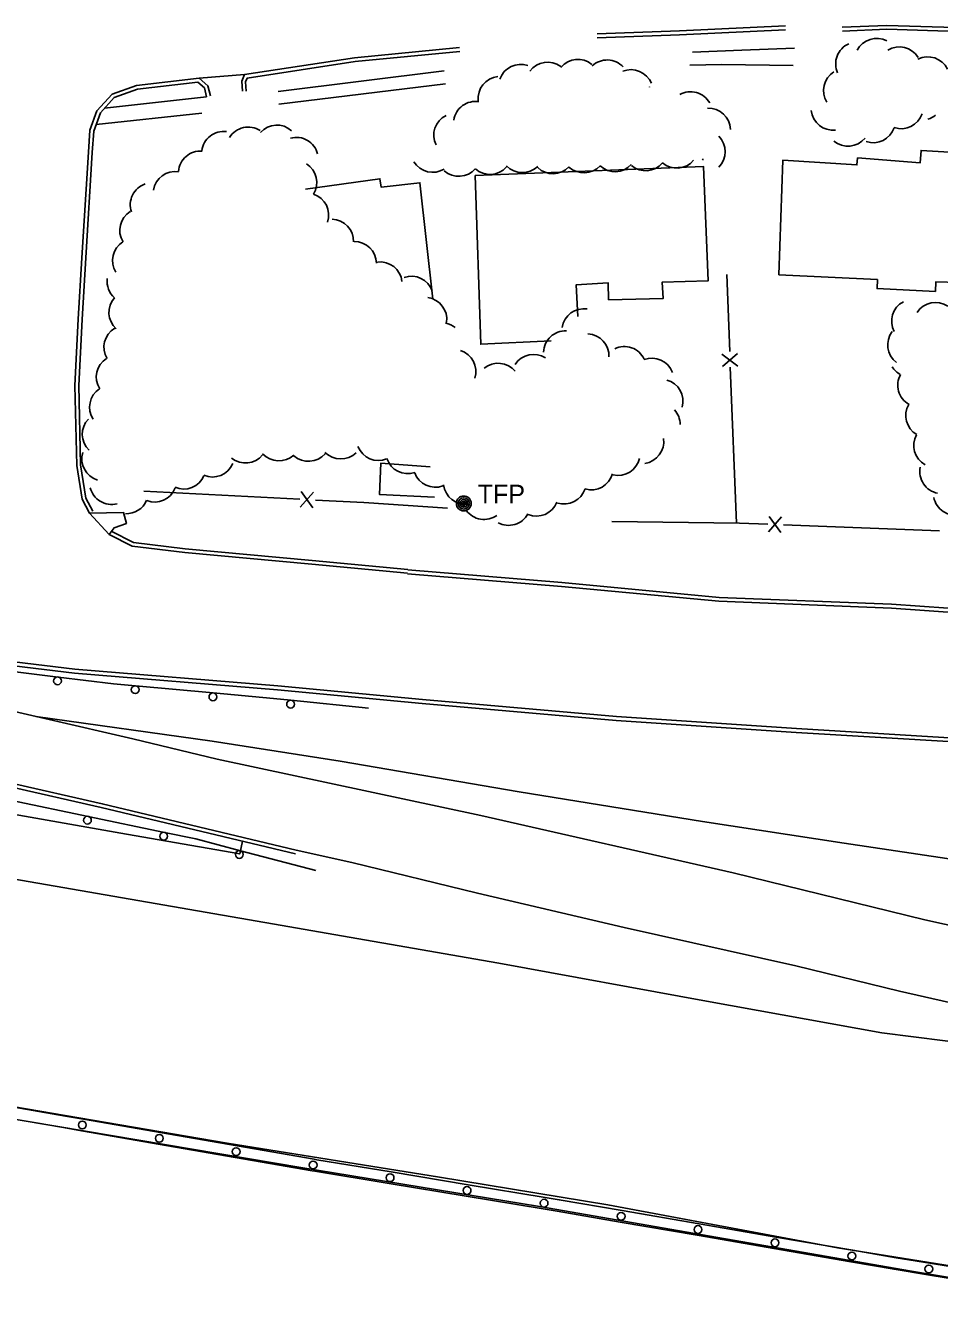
# Model space of a CAD drawing. Extents: x 2402803 to 2427059, y 6985292 to 6997652.
# Drawn here: x 2404810.5 to 2405044.7, y 6991735.2 to 6992060.2 of the extents above; entities that cross this region are included whole.
import ezdxf

# ---------------------------------------------------------------- set-up
doc = ezdxf.new("R2010")
doc.units = 0
for name, color, linetype in [('p_drainage riprap', 7, 'Continuous'), ('p_dtm sidewalk', 7, 'Continuous'), ('p_road - paved curb', 7, 'Continuous'), ('p_road conc barrier', 7, 'Continuous'), ('p_road guard rails', 7, 'Continuous'), ('p_structure building', 7, 'Continuous'), ('p_structure fence', 7, 'Continuous'), ('p_utility manhole', 7, 'Continuous'), ('p_veg woods', 7, 'Continuous')]:
    doc.layers.add(name, color=color, linetype=linetype)

msp = doc.modelspace()

# ---------------------------------------------------------------- linework, layer by layer
at = {"layer": 'p_drainage riprap'}
for points in [[(2404866.09, 6991851.27), (2404865.4, 6991848.02), (2404836.42, 6991853.06), (2404780.61, 6991862.88), (2404730.59, 6991871.97), (2404693.96, 6991877.84), (2404637.81, 6991886.99), (2404590.42, 6991894.93), (2404538.87, 6991904.41), (2404498.72, 6991910.83), (2404454.59, 6991916.14), (2404408.1, 6991919.38), (2404361.9, 6991921.02), (2404313.46, 6991921.8), (2404312.82, 6991914.75)], [(2405065.94, 6991843.72), (2405057.99, 6991845.15), (2405020.24, 6991850.83), (2404983.99, 6991856.36), (2404937, 6991863.91), (2404891.08, 6991871.8), (2404858.32, 6991876.92), (2404813.13, 6991883.23)]]:
    msp.add_lwpolyline(points, dxfattribs=at)
at = {"layer": 'p_dtm sidewalk'}
for points in [[(2405007.49, 6992054.4), (2404994.04, 6992053.87), (2404981.37, 6992053.4)], [(2405007.18, 6992049.96), (2404988.94, 6992050.18), (2404980.75, 6992050.05)], [(2404875.22, 6992043.32), (2404917.8, 6992048.61)], [(2404918.09, 6992045.25), (2404875.38, 6992040.04)], [(2404830.77, 6992039), (2404856.9, 6992041.94)], [(2404828.61, 6992034.86), (2404855.64, 6992037.72)], [(2404826.87, 6991935.33), (2404835.65, 6991935.47), (2404836.36, 6991932.63), (2404833.18, 6991931.58), (2404831.97, 6991929.84)]]:
    msp.add_lwpolyline(points, dxfattribs=at)
at = {"layer": 'p_road - paved curb'}
for points in [[(2405005.2, 6992060.11), (2404978.06, 6992058.81), (2404956.95, 6992058.03)], [(2405005.25, 6992059.11), (2404978.1, 6992057.81), (2404956.99, 6992057.03)], [(2405081.73, 6992052.8), (2405081.45, 6992055.94), (2405079.28, 6992058.26), (2405057.39, 6992059.44), (2405031.21, 6992060.22), (2405019.74, 6992059.73)], [(2405080.73, 6992052.71), (2405080.48, 6992055.51), (2405078.82, 6992057.28), (2405057.35, 6992058.44), (2405031.22, 6992059.22), (2405019.78, 6992058.73)], [(2404921.69, 6992054.57), (2404894.83, 6992051.93), (2404866.6, 6992047.64), (2404865.9, 6992045.93), (2404866.08, 6992043.34)], [(2404921.79, 6992053.57), (2404894.95, 6992050.94), (2404867.31, 6992046.74), (2404866.91, 6992045.77), (2404867.08, 6992043.41)], [(2404857.87, 6992042.19), (2404857.22, 6992044.76), (2404855, 6992046.7), (2404838.93, 6992044.84), (2404832.68, 6992042.64), (2404828.82, 6992038.31), (2404827, 6992033.37), (2404826.62, 6992027.71), (2404824.97, 6992000.72), (2404824.02, 6991984.98), (2404823.17, 6991967.98), (2404823.63, 6991947.55), (2404825.03, 6991938.85), (2404826.87, 6991935.33)], [(2404855, 6992046.7), (2404866.6, 6992047.64)], [(2404856.9, 6992041.94), (2404856.33, 6992044.21), (2404854.68, 6992045.66), (2404839.16, 6992043.86), (2404833.26, 6992041.78), (2404829.69, 6992037.79), (2404827.99, 6992033.16), (2404827.62, 6992027.65), (2404825.97, 6992000.66), (2404825.02, 6991984.92), (2404824.17, 6991967.97), (2404824.63, 6991947.64), (2404825.99, 6991939.17), (2404827.76, 6991935.79)], [(2405201.05, 6991795.69), (2405138.11, 6991809.54), (2405088.56, 6991820.67), (2405040.9, 6991831.17), (2404991.79, 6991843.2), (2404927.16, 6991857.85), (2404859.61, 6991872.27), (2404838, 6991877.47), (2404795.02, 6991887.42), (2404743.85, 6991898.7), (2404690.09, 6991911.8), (2404649.22, 6991922.97), (2404630.86, 6991928.28), (2404569.34, 6991945.43), (2404532.84, 6991955.03), (2404480.16, 6991968.08), (2404479.18, 6991964.76)], [(2404826.87, 6991935.33), (2404831.97, 6991929.84)], [(2404879.65, 6991848.03), (2404829.92, 6991859.91), (2404781.85, 6991870.85), (2404736.31, 6991881.04), (2404683.03, 6991893.05), (2404629.42, 6991905.36), (2404572.22, 6991918.76), (2404522.11, 6991929.95)], [(2404879.88, 6991849), (2404830.15, 6991860.88), (2404782.07, 6991871.83), (2404736.53, 6991882.02), (2404683.25, 6991894.03), (2404629.65, 6991906.33), (2404572.44, 6991919.73), (2404522.32, 6991930.93)], [(2404831.97, 6991929.84), (2404837.86, 6991926.83), (2404851.34, 6991925.21), (2404883.86, 6991922.21), (2404908.36, 6991919.9)], [(2404832.43, 6991930.73), (2404838.16, 6991927.8), (2404851.45, 6991926.2), (2404883.95, 6991923.21), (2404908.45, 6991920.9)], [(2404111.15, 6991924.58), (2404111.49, 6991924.58), (2404155.56, 6991923.97), (2404203.16, 6991922.01), (2404266.93, 6991918.97), (2404315.24, 6991914.53), (2404375.01, 6991908.45), (2404428.43, 6991902.01), (2404483.92, 6991894.3), (2404530.27, 6991886.78), (2404598.62, 6991875.82), (2404647.24, 6991867.17), (2404703.55, 6991858.31), (2404761.14, 6991848.66), (2404807.22, 6991841.66), (2404871.78, 6991830.46), (2404931.78, 6991820.05), (2404984.99, 6991810.32), (2405029.94, 6991802.23), (2405054.22, 6991799.16)], [(2404908.35, 6991919.8), (2404947.86, 6991916.55), (2404988.15, 6991912.73), (2405032.34, 6991911), (2405068.61, 6991908.41), (2405113.98, 6991906.29), (2405160.45, 6991903.76), (2405173.83, 6991903.29), (2405175.66, 6991904.6)], [(2404908.43, 6991920.8), (2404947.95, 6991917.55), (2404988.22, 6991913.73), (2405032.4, 6991912), (2405068.67, 6991909.41), (2405114.03, 6991907.29), (2405160.49, 6991904.76), (2405173.52, 6991904.3), (2405175.08, 6991905.41)], [(2405196, 6991868.92), (2405147, 6991871.54), (2405101.57, 6991874.03), (2405049.92, 6991876.62), (2405007.95, 6991879.12), (2404961.85, 6991882.22), (2404912.14, 6991886.59), (2404875.09, 6991890.07), (2404823.07, 6991894.34), (2404796.83, 6991897.52)], [(2405196.05, 6991869.92), (2405147.05, 6991872.54), (2405101.62, 6991875.03), (2405049.97, 6991877.62), (2405008.01, 6991880.12), (2404961.93, 6991883.22), (2404912.23, 6991887.59), (2404875.18, 6991891.07), (2404823.17, 6991895.34), (2404796.95, 6991898.51)], [(2405195.88, 6991717.84), (2405141.04, 6991727.32), (2405069.28, 6991739.06), (2405018.58, 6991747.16), (2404959.69, 6991758.13), (2404916.59, 6991765.22), (2404862.2, 6991773.93), (2404803.58, 6991783.95), (2404720.54, 6991798.02), (2404666.11, 6991807.15), (2404596.26, 6991819.32), (2404539.09, 6991828.11), (2404466.83, 6991839.75), (2404408.25, 6991847.64), (2404334.56, 6991855.62), (2404286.38, 6991860.17), (2404213.84, 6991865.31), (2404156.16, 6991868.99), (2404111.77, 6991872.05)], [(2404111.83, 6991865.24), (2404121.33, 6991865.33), (2404181.69, 6991863.44), (2404227.03, 6991861.31), (2404278.1, 6991857.84), (2404348.21, 6991851.18), (2404410.17, 6991844.75), (2404475.03, 6991835.3), (2404539.57, 6991825.51), (2404611.5, 6991813.68), (2404661.76, 6991804.88), (2404733.76, 6991792.8), (2404804.65, 6991780.6), (2404881.03, 6991767.75), (2404942.17, 6991757.73), (2405037.52, 6991741.18), (2405115.41, 6991728.23), (2405179.1, 6991717.02), (2405196.53, 6991714.46)], [(2405061.96, 6991806.68), (2405034.42, 6991812.91), (2405007.83, 6991819.38), (2404963.89, 6991829.2), (2404926.32, 6991837.95), (2404894.12, 6991845.83), (2404879.88, 6991849)]]:
    msp.add_lwpolyline(points, dxfattribs=at)
at = {"layer": 'p_road conc barrier'}
for p, q in [((2404825.33, 6991780.11), (2404845.03, 6991776.69)), ((2404824.82, 6991777.15), (2404844.52, 6991773.73)), ((2404845.03, 6991776.69), (2404864.74, 6991773.27)), ((2404844.52, 6991773.73), (2404864.23, 6991770.31)), ((2404864.74, 6991773.27), (2404884.44, 6991769.84)), ((2404864.23, 6991770.31), (2404883.93, 6991766.89)), ((2404904.15, 6991766.59), (2404923.89, 6991763.33)), ((2404903.66, 6991763.63), (2404923.4, 6991760.37)), ((2404923.89, 6991763.33), (2404943.62, 6991760.08)), ((2404923.4, 6991760.37), (2404943.13, 6991757.12)), ((2404963.35, 6991756.71), (2404983.06, 6991753.32)), ((2404962.84, 6991753.76), (2404982.55, 6991750.37)), ((2404982.55, 6991750.37), (2405002.26, 6991746.98)), ((2404983.06, 6991753.32), (2405002.77, 6991749.93)), ((2405002.26, 6991746.98), (2405021.97, 6991743.59)), ((2405002.77, 6991749.93), (2405022.48, 6991746.54)), ((2405042.18, 6991743.22), (2405061.91, 6991739.98)), ((2405041.69, 6991740.26), (2405061.43, 6991737.02))]:
    msp.add_line(p, q, dxfattribs=at)
for points in [[(2404805.61, 6991783.49), (2404820.77, 6991780.9), (2404825.33, 6991780.11)], [(2404805.1, 6991780.53), (2404820.26, 6991777.94), (2404824.82, 6991777.15)], [(2404884.44, 6991769.84), (2404885.16, 6991769.72), (2404904.15, 6991766.59)], [(2404883.93, 6991766.89), (2404884.66, 6991766.76), (2404903.66, 6991763.63)], [(2404943.62, 6991760.08), (2404947.26, 6991759.48), (2404963.35, 6991756.71)], [(2404943.13, 6991757.12), (2404946.76, 6991756.52), (2404962.84, 6991753.76)], [(2405022.48, 6991746.54), (2405033.54, 6991744.64), (2405042.18, 6991743.22)], [(2405021.97, 6991743.59), (2405033.04, 6991741.68), (2405041.69, 6991740.26)]]:
    msp.add_lwpolyline(points, dxfattribs=at)
for centre in [(2404825.07, 6991778.63), (2404844.78, 6991775.21), (2404864.48, 6991771.79), (2404884.19, 6991768.37), (2404903.91, 6991765.11), (2404923.64, 6991761.85), (2404943.37, 6991758.6), (2404963.1, 6991755.23), (2404982.81, 6991751.84), (2405002.52, 6991748.45), (2405022.23, 6991745.06), (2405041.94, 6991741.74)]:
    msp.add_circle(centre, 1, dxfattribs=at)
at = {"layer": 'p_road guard rails'}
for p, q in [((2404818.84, 6991893.34), (2404799.01, 6991895.72)), ((2404858.61, 6991889.25), (2404838.7, 6991891.11)), ((2404898.4, 6991885.4), (2404878.52, 6991887.38)), ((2404826.57, 6991857.65), (2404807.02, 6991861.76)), ((2404846.13, 6991853.55), (2404826.57, 6991857.65)), ((2404884.9, 6991843.79), (2404865.56, 6991848.87))]:
    msp.add_line(p, q, dxfattribs=at)
for points in [[(2404838.7, 6991891.11), (2404833.06, 6991891.63), (2404818.84, 6991893.34)], [(2404878.52, 6991887.38), (2404874.05, 6991887.82), (2404858.61, 6991889.25)], [(2404865.56, 6991848.87), (2404854.17, 6991851.86), (2404846.13, 6991853.55)]]:
    msp.add_lwpolyline(points, dxfattribs=at)
for centre in [(2404818.72, 6991892.35), (2404838.61, 6991890.11), (2404858.52, 6991888.26), (2404878.42, 6991886.38), (2404826.37, 6991856.67), (2404845.92, 6991852.57), (2404865.3, 6991847.9)]:
    msp.add_circle(centre, 1, dxfattribs=at)
at = {"layer": 'p_structure building'}
msp.add_lwpolyline([(2405028.79, 6991995.14), (2405003.53, 6991996.37), (2405004.57, 6992025.73), (2405023.5, 6992024.47), (2405023.69, 6992026.26), (2405039.73, 6992025.05), (2405039.94, 6992028.18), (2405053.01, 6992027.4), (2405052.93, 6992023.79), (2405057.38, 6992023.33), (2405055.49, 6991994.2), (2405043.74, 6991994.58), (2405043.61, 6991992.08), (2405028.7, 6991992.8)], close=True, dxfattribs=at)
for points in [[(2404945.17, 6991979.44), (2404927.13, 6991978.55), (2404925.72, 6992021.77), (2404984.22, 6992024.07), (2404985.38, 6991994.8), (2404973.59, 6991994.44), (2404973.88, 6991990.29), (2404959.88, 6991989.94), (2404959.79, 6991994.25), (2404951.62, 6991993.79), (2404952.01, 6991985.7)], [(2404882.23, 6992018.25), (2404901.29, 6992020.96), (2404901.62, 6992018.81), (2404911.54, 6992019.92), (2404914.89, 6991990.07)], [(2404915.31, 6991939.38), (2404901.2, 6991940.08), (2404901.58, 6991948.12), (2404914.22, 6991947.2)]]:
    msp.add_lwpolyline(points, dxfattribs=at)
at = {"layer": 'p_structure fence'}
for p, q in [((2404990.92, 6991976.7), (2404990.15, 6991996.4)), ((2404993.04, 6991972.98), (2404988.92, 6991976.02)), ((2404992.91, 6991976.18), (2404989.04, 6991972.83)), ((2404992.64, 6991932.74), (2404991.08, 6991972.71)), ((2404840.86, 6991940.92), (2404880.79, 6991938.85)), ((2404880.89, 6991936.87), (2404884.29, 6991940.7)), ((2404884.09, 6991936.71), (2404881.1, 6991940.87)), ((2405000.86, 6991930.48), (2405004.2, 6991934.36)), ((2405004.05, 6991930.36), (2405001, 6991934.48)), ((2405004.73, 6991932.31), (2405044.69, 6991930.82))]:
    msp.add_line(p, q, dxfattribs=at)
for points in [[(2404884.79, 6991938.64), (2404897.22, 6991938), (2404918.65, 6991936.6)], [(2404960.75, 6991933.17), (2404993.41, 6991932.73), (2405000.73, 6991932.46)]]:
    msp.add_lwpolyline(points, dxfattribs=at)
at = {"layer": 'p_utility manhole'}
for radius in [1.9, 1.44, 0.973, 0.539, 0.192]:
    msp.add_circle((2404922.79, 6991937.79), radius, dxfattribs=at)
at = {"layer": 'p_veg woods'}
for centre, start, end in [((2405028.61, 6992051.26), 62.7851, 152.7851), ((2405023.73, 6992050.36), 114.3231, 204.3231), ((2405034.42, 6992049.04), 31.5335, 121.5335), ((2404937.37, 6992044.58), 70.7712, 160.7712), ((2404944.32, 6992045.16), 54.0352, 144.0352), ((2404952.04, 6992045.88), 50.4847, 140.4847), ((2404959.53, 6992045.71), 43.173, 133.173), ((2405041.65, 6992046.51), 26.4961, 116.4961), ((2404932.12, 6992041.48), 96.2472, 186.2472), ((2404965.65, 6992043.24), 22.2717, 112.2717), ((2405020.62, 6992043.52), 121.948, 211.948), ((2404972.83, 6992039.35), 115.6216, 115.8554), ((2404980.9, 6992037.58), 29.394, 119.394), ((2404925.81, 6992035.11), 81.1987, 171.1987), ((2404920.76, 6992032.09), 116.2258, 206.2258), ((2404985.45, 6992033.39), 1.9563, 91.9563), ((2405017.44, 6992039.02), 186.274, 276.274), ((2405034.84, 6992039.39), 251.5651, 341.5651), ((2405040.16, 6992041.62), 286.075, 308.5341), ((2404861.26, 6992027.41), 82.6587, 172.6587), ((2404867.6, 6992028.53), 57.9499, 147.9499), ((2404874.92, 6992029.04), 48.2525, 138.2525), ((2405027.69, 6992035.81), 251.5651, 341.5651), ((2404879.9, 6992025.88), 15.0468, 105.0468), ((2404984.12, 6992027.88), 314.7624, 44.7624), ((2405021.24, 6992034.94), 230.313, 320.313), ((2404855.31, 6992022.37), 85.502, 175.502), ((2404879.51, 6992019.93), 328.5837, 58.5837), ((2404914.84, 6992028.25), 211.4389, 301.4389), ((2404921.49, 6992027.23), 228.8409, 318.8409), ((2404929.51, 6992027.71), 228.3325, 318.3325), ((2404937.82, 6992028.17), 223.7483, 313.7483), ((2404945.65, 6992027.88), 226.1585, 316.1585), ((2404953.57, 6992028.09), 227.3189, 317.3189), ((2404961.58, 6992028.4), 227.0637, 317.0637), ((2404969.38, 6992028.64), 229.9029, 319.9029), ((2404977.35, 6992029.32), 229.9029, 319.9029), ((2404978.69, 6992027.77), 338.9497, 342.2553), ((2404848.87, 6992017.16), 81.2369, 171.2369), ((2404843, 6992014.29), 108.947, 198.947), ((2404882.52, 6992011.64), 341.4216, 71.4216), ((2404840.3, 6992007.73), 121.5249, 211.5249), ((2404888.9, 6992004.93), 358.372, 88.372), ((2404838.43, 6991999.95), 121.5249, 211.5249), ((2404894.76, 6991999.23), 0.9293, 90.9293), ((2404901.35, 6991994), 6.8013, 96.8013), ((2404837.07, 6991994.64), 172.5968, 228.2209), ((2404909.36, 6991990.35), 19.1048, 109.1048), ((2404837.52, 6991986.71), 138.2209, 228.2209), ((2404912.79, 6991984.91), 352.3152, 82.3152), ((2404953.6, 6991982.02), 81.4313, 171.4313), ((2405038.07, 6991984.47), 117.9714, 207.9714), ((2405043.67, 6991983.61), 56.6871, 146.6871), ((2404836.25, 6991977.82), 120.7704, 210.7704), ((2404917.03, 6991978.43), 50.9365, 78.6693), ((2404948.87, 6991976.35), 87.7871, 177.7871), ((2404954.34, 6991975.58), 357.182, 87.182), ((2405037.06, 6991978.39), 142.4699, 232.4699), ((2404963.93, 6991972.32), 25.6652, 115.6652), ((2404834.29, 6991970.18), 122.3762, 212.3762), ((2404920.25, 6991971.56), 342.6091, 72.6091), ((2404940.68, 6991970.32), 56.9251, 146.9251), ((2404970.98, 6991969.36), 20.6445, 110.6445), ((2404931.62, 6991968.05), 39.4021, 129.4021), ((2405037.34, 6991975.79), 212.1628, 241.3516), ((2404973.31, 6991963.95), 344.5596, 74.5596), ((2405039.64, 6991968.07), 150.5688, 240.5688), ((2404832.57, 6991962.45), 123.4459, 213.4459), ((2404972.57, 6991958.03), 359.9277, 41.3954), ((2405041.68, 6991960.31), 150.1206, 240.1206), ((2404830.71, 6991955.52), 136.4933, 226.4933), ((2405043.73, 6991952.67), 151.3808, 241.3808), ((2404900.93, 6991954.44), 201.7924, 291.7924), ((2404968.38, 6991953.65), 277.7167, 7.7167), ((2404830.57, 6991949.2), 163.0352, 253.0352), ((2404866.88, 6991953.8), 230.7489, 320.7489), ((2404875.41, 6991954.34), 222.8064, 312.8064), ((2404883.01, 6991954.22), 228.4598, 318.4598), ((2404891.27, 6991954.83), 224.4269, 314.4269), ((2404908.46, 6991951.07), 198.1468, 288.1468), ((2404962.34, 6991950.62), 256.9129, 346.9129), ((2404858.39, 6991950.2), 247.1219, 337.1219), ((2404915.52, 6991947.58), 199.9747, 289.9747), ((2404955.47, 6991946.93), 253.9968, 343.9968), ((2405045.27, 6991945.94), 168.6652, 258.6652), ((2404851.04, 6991947.12), 246.8548, 336.8548), ((2404923.21, 6991943.25), 187.3037, 277.3037), ((2404832.59, 6991943.18), 193.8963, 283.8963), ((2404843.6, 6991943.79), 248.937, 338.937), ((2404948.48, 6991943.28), 252.3126, 342.3126), ((2405048.76, 6991940.41), 191.0769, 281.0769), ((2404836.33, 6991940.81), 267.5696, 336.904), ((2404927.99, 6991939.33), 215.7311, 305.7311), ((2404941.41, 6991940.19), 248.2567, 338.2567), ((2404934.25, 6991937.83), 241.619, 331.619)]:
    msp.add_arc(centre, 5.65, start, end, dxfattribs=at)

# ---------------------------------------------------------------- texts
at = {"layer": 'p_utility manhole'}
msp.add_text('  TFP', height=4.8, dxfattribs=at).set_placement((2404922.79, 6991937.79))

doc.saveas('drawing.dxf')
